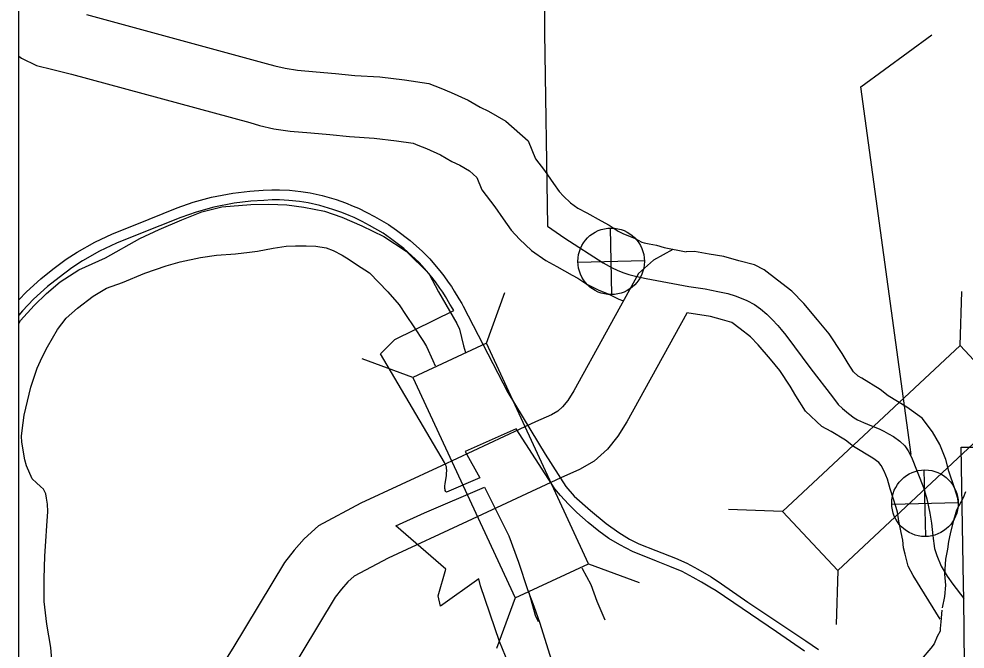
# Model space of a CAD drawing. Extents: x 1377389 to 1380723, y 1168351 to 1170484.
# Drawn here: x 1377549.76 to 1377596.02, y 1170117.94 to 1170148.74 of the extents above; entities that cross this region are included whole.
import ezdxf

# ---------------------------------------------------------------- set-up
doc = ezdxf.new("R2010")
doc.units = 0
doc.layers.add('B_Fill', color=7, linetype='Continuous')
doc.layers.add('B_Text', color=7, linetype='Continuous')

msp = doc.modelspace()

# ---------------------------------------------------------------- linework, layer by layer
at = {"layer": 'B_Fill'}
for p, q in [((1377561.045, 1170140.323), (1377561.704, 1170140.372)), ((1377561.704, 1170140.372), (1377562.133, 1170140.392)), ((1377562.133, 1170140.392), (1377562.506, 1170140.391)), ((1377562.506, 1170140.391), (1377562.998, 1170140.371)), ((1377562.998, 1170140.371), (1377563.545, 1170140.307)), ((1377558.284, 1170139.779), (1377559.17, 1170140.024)), ((1377559.17, 1170140.024), (1377560.214, 1170140.227)), ((1377560.214, 1170140.227), (1377561.045, 1170140.323)), ((1377562.144, 1170139.892), (1377561.734, 1170139.873)), ((1377562.496, 1170139.891), (1377562.144, 1170139.892)), ((1377562.959, 1170139.872), (1377562.496, 1170139.891)), ((1377563.545, 1170140.307), (1377563.995, 1170140.236)), ((1377563.995, 1170140.236), (1377564.589, 1170140.108)), ((1377564.589, 1170140.108), (1377565.264, 1170139.909)), ((1377565.264, 1170139.909), (1377565.727, 1170139.746)), ((1377555.44, 1170138.684), (1377557.497, 1170139.502)), ((1377557.497, 1170139.502), (1377558.284, 1170139.779)), ((1377559.284, 1170139.537), (1377558.434, 1170139.302)), ((1377560.291, 1170139.732), (1377559.284, 1170139.537)), ((1377561.092, 1170139.825), (1377560.291, 1170139.732)), ((1377561.734, 1170139.873), (1377561.092, 1170139.825)), ((1377563.476, 1170139.812), (1377562.959, 1170139.872)), ((1377563.903, 1170139.744), (1377563.476, 1170139.812)), ((1377564.466, 1170139.623), (1377563.903, 1170139.744)), ((1377565.11, 1170139.433), (1377564.466, 1170139.623)), ((1377565.548, 1170139.279), (1377565.11, 1170139.433)), ((1377565.727, 1170139.746), (1377566.101, 1170139.592)), ((1377566.101, 1170139.592), (1377566.366, 1170139.484)), ((1377566.366, 1170139.484), (1377566.777, 1170139.28)), ((1377557.672, 1170139.034), (1377555.627, 1170138.22)), ((1377558.434, 1170139.302), (1377557.672, 1170139.034)), ((1377565.912, 1170139.13), (1377565.548, 1170139.279)), ((1377566.16, 1170139.028), (1377565.912, 1170139.13)), ((1377566.548, 1170138.836), (1377566.16, 1170139.028)), ((1377566.777, 1170139.28), (1377567.145, 1170139.083)), ((1377567.145, 1170139.083), (1377567.837, 1170138.687)), ((1377554.336, 1170138.232), (1377555.44, 1170138.684)), ((1377566.902, 1170138.645), (1377566.548, 1170138.836)), ((1377567.568, 1170138.265), (1377566.902, 1170138.645)), ((1377567.837, 1170138.687), (1377568.218, 1170138.418)), ((1377578.755, 1170135.265), (1377578.68, 1170138.52)), ((1377553.473, 1170137.837), (1377554.336, 1170138.232)), ((1377555.627, 1170138.22), (1377554.535, 1170137.773)), ((1377567.925, 1170138.013), (1377567.568, 1170138.265)), ((1377568.218, 1170138.418), (1377568.894, 1170137.912)), ((1377552.611, 1170137.337), (1377553.473, 1170137.837)), ((1377554.535, 1170137.773), (1377553.703, 1170137.393)), ((1377568.577, 1170137.525), (1377567.925, 1170138.013)), ((1377568.894, 1170137.912), (1377569.501, 1170137.369)), ((1377552.065, 1170136.995), (1377552.611, 1170137.337)), ((1377553.703, 1170137.393), (1377552.87, 1170136.909)), ((1377569.157, 1170137.005), (1377568.577, 1170137.525)), ((1377569.501, 1170137.369), (1377569.673, 1170137.197)), ((1377569.673, 1170137.197), (1377569.845, 1170137.009)), ((1377551.415, 1170136.505), (1377552.065, 1170136.995)), ((1377552.87, 1170136.909), (1377552.349, 1170136.582)), ((1377569.311, 1170136.851), (1377569.157, 1170137.005)), ((1377569.473, 1170136.674), (1377569.311, 1170136.851)), ((1377569.712, 1170136.405), (1377569.473, 1170136.674)), ((1377569.845, 1170137.009), (1377570.088, 1170136.735)), ((1377570.088, 1170136.735), (1377570.347, 1170136.435)), ((1377577.09, 1170136.855), (1377580.345, 1170136.93)), ((1377550.832, 1170136.038), (1377551.415, 1170136.505)), ((1377552.349, 1170136.582), (1377551.722, 1170136.11)), ((1377569.957, 1170136.122), (1377569.712, 1170136.405)), ((1377570.347, 1170136.435), (1377570.532, 1170136.186)), ((1377550.127, 1170135.408), (1377550.832, 1170136.038)), ((1377551.722, 1170136.11), (1377551.155, 1170135.656)), ((1377570.129, 1170135.89), (1377569.957, 1170136.122)), ((1377570.348, 1170135.587), (1377570.129, 1170135.89)), ((1377570.532, 1170136.186), (1377570.756, 1170135.876)), ((1377570.756, 1170135.876), (1377570.904, 1170135.664)), ((1377549.76, 1170135.013), (1377550.127, 1170135.408)), ((1377551.155, 1170135.656), (1377550.478, 1170135.051)), ((1377570.487, 1170135.388), (1377570.348, 1170135.587)), ((1377570.617, 1170135.179), (1377570.487, 1170135.388)), ((1377570.904, 1170135.664), (1377571.045, 1170135.438)), ((1377571.045, 1170135.438), (1377571.262, 1170135.066)), ((1377572.618, 1170132.887), (1377573.527, 1170135.366)), ((1377595.776, 1170132.781), (1377595.864, 1170135.419)), ((1377549.76, 1170134.266), (1377549.76, 1170135.013)), ((1377550.478, 1170135.051), (1377549.934, 1170134.466)), ((1377570.835, 1170134.805), (1377570.617, 1170135.179)), ((1377570.984, 1170134.573), (1377570.835, 1170134.805)), ((1377571.262, 1170135.066), (1377571.416, 1170134.825)), ((1377571.416, 1170134.825), (1377571.482, 1170134.701)), ((1377549.934, 1170134.466), (1377549.76, 1170134.266)), ((1377568.146, 1170133.074), (1377571.032, 1170134.482)), ((1377571.032, 1170134.482), (1377570.984, 1170134.573)), ((1377571.482, 1170134.701), (1377573.672, 1170130.476)), ((1377567.439, 1170132.367), (1377568.146, 1170133.074)), ((1377569.025, 1170131.222), (1377566.546, 1170132.131)), ((1377570.568, 1170127.056), (1377567.439, 1170132.367)), ((1377573.672, 1170130.476), (1377575.49, 1170127.468)), ((1377574.067, 1170128.706), (1377571.582, 1170127.599)), ((1377575.964, 1170125.774), (1377574.067, 1170128.706)), ((1377571.582, 1170127.599), (1377572.298, 1170126.306)), ((1377575.49, 1170127.468), (1377576.503, 1170125.887)), ((1377595.835, 1170127.806), (1377600.088, 1170127.818)), ((1377595.953, 1170121.088), (1377595.835, 1170127.806)), ((1377570.641, 1170126.911), (1377570.568, 1170127.056)), ((1377570.662, 1170126.851), (1377570.641, 1170126.911)), ((1377570.672, 1170126.793), (1377570.662, 1170126.851)), ((1377570.662, 1170126.415), (1377570.675, 1170126.535)), ((1377570.679, 1170126.646), (1377570.672, 1170126.793)), ((1377570.675, 1170126.535), (1377570.679, 1170126.646)), ((1377594.102, 1170123.44), (1377594.026, 1170126.695)), ((1377570.59, 1170125.898), (1377570.605, 1170126.028)), ((1377570.605, 1170126.028), (1377570.662, 1170126.415)), ((1377572.298, 1170126.306), (1377570.661, 1170125.611)), ((1377569.587, 1170124.593), (1377572.529, 1170125.858)), ((1377570.585, 1170125.838), (1377570.59, 1170125.898)), ((1377570.587, 1170125.785), (1377570.585, 1170125.838)), ((1377570.594, 1170125.738), (1377570.587, 1170125.785)), ((1377570.605, 1170125.691), (1377570.594, 1170125.738)), ((1377570.632, 1170125.642), (1377570.605, 1170125.691)), ((1377570.661, 1170125.611), (1377570.632, 1170125.642)), ((1377572.529, 1170125.858), (1377573.71, 1170123.474)), ((1377576.243, 1170125.455), (1377575.964, 1170125.774)), ((1377576.503, 1170125.887), (1377576.911, 1170125.417)), ((1377576.634, 1170125.024), (1377576.243, 1170125.455)), ((1377576.911, 1170125.417), (1377577.704, 1170124.711)), ((1377592.437, 1170125.03), (1377595.691, 1170125.105)), ((1377577.045, 1170124.613), (1377576.634, 1170125.024)), ((1377577.704, 1170124.711), (1377578.472, 1170124.076)), ((1377587.099, 1170124.666), (1377584.46, 1170124.755)), ((1377568.195, 1170123.97), (1377569.587, 1170124.593)), ((1377577.589, 1170124.123), (1377577.045, 1170124.613)), ((1377570.632, 1170121.851), (1377568.195, 1170123.97)), ((1377578.113, 1170123.698), (1377577.589, 1170124.123)), ((1377578.603, 1170123.353), (1377578.113, 1170123.698)), ((1377578.472, 1170124.076), (1377579.092, 1170123.636)), ((1377573.71, 1170123.474), (1377574.186, 1170122.192)), ((1377579.14, 1170123.035), (1377578.603, 1170123.353)), ((1377579.092, 1170123.636), (1377579.617, 1170123.315)), ((1377579.617, 1170123.315), (1377580.064, 1170123.087)), ((1377579.764, 1170122.717), (1377579.14, 1170123.035)), ((1377580.064, 1170123.087), (1377580.896, 1170122.758)), ((1377580.931, 1170122.233), (1377579.764, 1170122.717)), ((1377580.896, 1170122.758), (1377581.868, 1170122.389)), ((1377581.868, 1170122.389), (1377582.417, 1170122.138)), ((1377570.259, 1170120.55), (1377570.632, 1170121.851)), ((1377574.186, 1170122.192), (1377574.626, 1170120.86)), ((1377577.612, 1170122.108), (1377580.091, 1170121.199)), ((1377581.581, 1170121.981), (1377580.931, 1170122.233)), ((1377582.184, 1170121.729), (1377581.581, 1170121.981)), ((1377582.417, 1170122.138), (1377582.951, 1170121.848)), ((1377582.951, 1170121.848), (1377583.609, 1170121.472)), ((1377582.734, 1170121.437), (1377582.184, 1170121.729)), ((1377583.139, 1170121.218), (1377582.734, 1170121.437)), ((1377583.609, 1170121.472), (1377584.119, 1170121.134)), ((1377589.803, 1170121.774), (1377589.715, 1170119.136)), ((1377572.254, 1170121.37), (1377570.368, 1170120.038)), ((1377572.331, 1170121.037), (1377572.254, 1170121.37)), ((1377573.261, 1170118.307), (1377572.331, 1170121.037)), ((1377583.537, 1170120.966), (1377583.139, 1170121.218)), ((1377583.853, 1170120.785), (1377583.537, 1170120.966)), ((1377584.119, 1170121.134), (1377585.406, 1170120.232)), ((1377595.96, 1170120.417), (1377595.953, 1170121.088)), ((1377570.368, 1170120.038), (1377570.259, 1170120.55)), ((1377574.626, 1170120.86), (1377574.942, 1170120.032)), ((1377586.801, 1170118.785), (1377583.853, 1170120.785)), ((1377574.019, 1170120.443), (1377573.11, 1170117.964)), ((1377574.942, 1170120.032), (1377575.237, 1170119.205)), ((1377585.406, 1170120.232), (1377588.237, 1170118.35)), ((1377595.993, 1170117.187), (1377595.96, 1170120.417)), ((1377575.237, 1170119.205), (1377575.86, 1170117.173)), ((1377588.174, 1170117.836), (1377586.801, 1170118.785)), ((1377574.784, 1170114.645), (1377573.261, 1170118.307)), ((1377588.237, 1170118.35), (1377588.849, 1170117.919))]:
    msp.add_line(p, q, dxfattribs=at)
for points in [[(1377575.342, 1170175.196), (1377575.457, 1170148.055), (1377575.598, 1170138.603), (1377576.456, 1170138.027), (1377578.334, 1170136.825), (1377578.76, 1170136.569), (1377579.009, 1170136.455), (1377579.287, 1170136.348), (1377579.578, 1170136.249), (1377579.977, 1170136.149), (1377580.432, 1170136.05), (1377582.515, 1170135.665), (1377583.312, 1170135.545), (1377583.938, 1170135.424), (1377584.428, 1170135.317), (1377584.784, 1170135.203), (1377585.076, 1170135.097), (1377585.36, 1170134.983), (1377585.723, 1170134.784), (1377586.029, 1170134.57), (1377586.327, 1170134.314), (1377586.598, 1170134.051), (1377586.875, 1170133.76), (1377587.038, 1170133.553), (1377587.252, 1170133.29), (1377588.475, 1170131.633)], [(1377553.067, 1170148.957), (1377561.85, 1170146.56), (1377562.27, 1170146.44), (1377562.776, 1170146.327), (1377563.38, 1170146.238), (1377564.293, 1170146.156), (1377565.243, 1170146.079), (1377566.182, 1170145.983), (1377567.402, 1170145.902), (1377568.619, 1170145.763), (1377569.802, 1170145.58), (1377570.382, 1170145.364), (1377570.893, 1170145.145), (1377571.725, 1170144.769), (1377572.32, 1170144.434), (1377572.724, 1170144.239), (1377573.561, 1170143.75), (1377574.655, 1170142.779), (1377575.02, 1170141.9), (1377575.458, 1170141.331), (1377575.901, 1170140.694), (1377576.173, 1170140.306), (1377576.38, 1170140.082), (1377576.733, 1170139.746), (1377577.093, 1170139.495), (1377577.521, 1170139.268), (1377578.224, 1170138.864), (1377578.622, 1170138.666), (1377579.056, 1170138.368), (1377579.316, 1170138.239), (1377579.863, 1170138.017), (1377580.222, 1170137.831), (1377580.333, 1170137.798), (1377580.577, 1170137.749), (1377580.938, 1170137.677), (1377581.31, 1170137.576), (1377582.388, 1170137.36)], [(1377593.393, 1170127.454), (1377590.928, 1170145.419), (1377594.4, 1170147.966)], [(1377549.76, 1170146.918), (1377549.882, 1170146.829), (1377550.619, 1170146.459), (1377551.415, 1170146.261), (1377552.332, 1170146.048), (1377561.044, 1170143.67), (1377561.53, 1170143.532), (1377562.229, 1170143.375), (1377563.028, 1170143.258), (1377564.037, 1170143.167), (1377564.969, 1170143.091), (1377565.931, 1170142.993), (1377567.132, 1170142.914), (1377568.219, 1170142.789), (1377569.041, 1170142.662), (1377569.267, 1170142.578), (1377569.685, 1170142.399), (1377570.368, 1170142.091), (1377570.928, 1170141.774), (1377571.313, 1170141.588), (1377571.793, 1170141.308), (1377572.148, 1170140.993), (1377572.4, 1170140.385), (1377573.036, 1170139.559), (1377573.442, 1170138.976), (1377573.833, 1170138.418), (1377574.241, 1170137.976), (1377574.83, 1170137.415), (1377575.527, 1170136.93), (1377576.07, 1170136.642), (1377576.806, 1170136.219), (1377577.096, 1170136.074), (1377577.535, 1170135.773), (1377578.084, 1170135.501), (1377578.607, 1170135.289), (1377579.097, 1170135.036), (1377579.274, 1170134.983)], [(1377549.76, 1170133.861), (1377549.84, 1170134.003), (1377550.511, 1170134.731), (1377551.105, 1170135.316), (1377551.78, 1170135.894), (1377552.694, 1170136.477), (1377553.988, 1170137.06), (1377555.672, 1170138.003), (1377556.62, 1170138.447), (1377557.727, 1170138.915), (1377558.696, 1170139.309), (1377559.678, 1170139.554), (1377561.104, 1170139.669), (1377561.982, 1170139.691), (1377562.852, 1170139.652), (1377563.693, 1170139.543), (1377564.697, 1170139.348), (1377565.543, 1170139.058), (1377566.522, 1170138.632), (1377567.604, 1170138.098), (1377568.7, 1170137.394), (1377569.806, 1170136.29), (1377570.268, 1170135.4), (1377571.175, 1170133.85), (1377571.305, 1170133.571)], [(1377551.162, 1170125.024), (1377551.114, 1170125.323), (1377551.079, 1170125.522), (1377550.954, 1170125.749), (1377550.811, 1170125.886), (1377550.627, 1170126.062), (1377550.412, 1170126.267), (1377550.126, 1170126.901), (1377550.049, 1170127.189), (1377549.908, 1170128.057), (1377549.891, 1170128.347), (1377549.914, 1170128.628), (1377550.015, 1170129.371), (1377550.177, 1170130.066), (1377550.35, 1170130.741), (1377550.657, 1170131.67), (1377550.903, 1170132.207), (1377551.15, 1170132.714), (1377551.648, 1170133.567), (1377552.074, 1170134.119), (1377552.621, 1170134.603), (1377553.386, 1170135.182), (1377554.035, 1170135.579), (1377554.817, 1170135.859), (1377555.924, 1170136.317), (1377556.954, 1170136.673), (1377557.638, 1170136.86), (1377558.632, 1170137.075), (1377559.417, 1170137.194), (1377560.354, 1170137.267), (1377561.042, 1170137.335), (1377561.42, 1170137.384), (1377562.195, 1170137.533), (1377562.832, 1170137.639), (1377563.281, 1170137.65), (1377563.81, 1170137.643), (1377564.27, 1170137.635), (1377564.782, 1170137.547), (1377565.124, 1170137.426), (1377565.57, 1170137.186), (1377565.904, 1170136.984), (1377566.26, 1170136.743), (1377566.899, 1170136.328), (1377567.801, 1170135.409), (1377568.356, 1170134.762), (1377568.699, 1170134.249), (1377569.062, 1170133.698), (1377569.539, 1170132.978), (1377569.684, 1170132.731)], [(1377581.74, 1170137.472), (1377580.783, 1170136.956), (1377580.055, 1170136.296), (1377576.894, 1170130.569), (1377576.596, 1170130.092), (1377576.347, 1170129.782), (1377576.103, 1170129.562), (1377575.805, 1170129.388), (1377575.019, 1170129.04), (1377570.42, 1170126.903)], [(1377595.707, 1170124.994), (1377595.664, 1170125.297), (1377595.516, 1170125.771), (1377595.232, 1170126.641), (1377595.077, 1170127.203), (1377594.786, 1170127.939), (1377594.432, 1170128.565), (1377593.926, 1170129.224), (1377593.183, 1170129.765), (1377592.262, 1170130.325), (1377591.87, 1170130.622), (1377590.977, 1170131.176), (1377590.791, 1170131.275), (1377590.561, 1170131.495), (1377590.305, 1170131.898), (1377590.007, 1170132.391), (1377589.375, 1170133.352), (1377588.813, 1170134.029), (1377588.138, 1170134.828), (1377587.547, 1170135.44), (1377586.855, 1170135.977), (1377586.197, 1170136.475), (1377585.731, 1170136.718), (1377584.959, 1170136.918), (1377584.229, 1170137.135), (1377583.517, 1170137.242), (1377582.787, 1170137.374), (1377582.381, 1170137.354)], [(1377582.411, 1170134.357), (1377579.481, 1170129.048), (1377579.046, 1170128.351), (1377578.535, 1170127.717), (1377577.886, 1170127.129), (1377577.174, 1170126.712), (1377576.257, 1170126.308), (1377571.684, 1170124.182)], [(1377594.799, 1170119.403), (1377593.49, 1170121.544), (1377593.234, 1170121.991), (1377593.098, 1170122.58), (1377593.021, 1170122.884), (1377592.979, 1170123.266), (1377592.902, 1170123.639), (1377592.79, 1170124.195), (1377592.728, 1170124.637), (1377592.658, 1170124.858), (1377592.359, 1170125.776), (1377592.228, 1170126.249), (1377592.072, 1170126.643), (1377591.924, 1170126.906), (1377591.811, 1170127.053), (1377591.517, 1170127.267), (1377590.572, 1170127.842), (1377590.17, 1170128.147), (1377589.48, 1170128.575), (1377589.019, 1170128.82), (1377588.226, 1170129.577), (1377587.755, 1170130.317), (1377587.469, 1170130.791), (1377586.96, 1170131.564), (1377586.512, 1170132.104), (1377585.911, 1170132.816), (1377585.539, 1170133.201), (1377585.029, 1170133.596), (1377584.62, 1170133.907), (1377584.155, 1170134.028), (1377583.577, 1170134.199), (1377582.414, 1170134.373)], [(1377571.305, 1170133.571), (1377571.491, 1170132.755), (1377571.596, 1170132.438)], [(1377569.684, 1170132.731), (1377569.995, 1170132.039), (1377570.119, 1170131.792)], [(1377588.475, 1170131.633), (1377589.549, 1170130.275)], [(1377589.549, 1170130.275), (1377589.819, 1170129.891)], [(1377589.819, 1170129.891), (1377590.025, 1170129.692)], [(1377590.025, 1170129.692), (1377590.317, 1170129.45)], [(1377590.317, 1170129.45), (1377590.601, 1170129.251)], [(1377590.601, 1170129.251), (1377590.772, 1170129.144)], [(1377590.772, 1170129.144), (1377591.05, 1170129.016)], [(1377591.05, 1170129.016), (1377591.249, 1170128.931)], [(1377591.249, 1170128.931), (1377591.86, 1170128.689)], [(1377591.86, 1170128.689), (1377592.059, 1170128.589)], [(1377592.059, 1170128.589), (1377592.273, 1170128.461)], [(1377592.273, 1170128.461), (1377592.522, 1170128.333)], [(1377592.522, 1170128.333), (1377592.827, 1170128.106)], [(1377592.827, 1170128.106), (1377593.083, 1170127.878)], [(1377593.083, 1170127.878), (1377593.247, 1170127.636)], [(1377593.247, 1170127.636), (1377593.406, 1170127.326)], [(1377595.96, 1170120.417), (1377595.953, 1170121.088), (1377595.835, 1170127.806), (1377600.088, 1170127.818)], [(1377593.406, 1170127.326), (1377593.986, 1170125.845)], [(1377570.42, 1170126.903), (1377566.479, 1170125.072), (1377564.407, 1170123.972), (1377563.707, 1170123.335), (1377563.215, 1170122.779), (1377562.749, 1170122.175), (1377560.216, 1170117.991), (1377559.47, 1170116.798), (1377558.998, 1170115.121), (1377558.921, 1170113.793), (1377559.117, 1170112.394), (1377559.595, 1170111.124), (1377560.162, 1170109.447), (1377560.415, 1170108.568), (1377560.533, 1170107.775), (1377560.567, 1170107.025), (1377560.477, 1170106.348), (1377560.336, 1170105.426), (1377559.828, 1170101.705), (1377559.708, 1170100.471), (1377559.422, 1170099.618), (1377559.025, 1170098.655)], [(1377593.986, 1170125.845), (1377594.147, 1170125.278)], [(1377596.037, 1170125.62), (1377595.924, 1170125.332), (1377595.607, 1170124.737), (1377595.421, 1170124.109), (1377595.301, 1170123.574), (1377595.217, 1170123.197), (1377595.162, 1170122.817), (1377595.073, 1170122.329), (1377595.022, 1170121.602), (1377595.065, 1170121.07), (1377595.012, 1170120.505), (1377594.91, 1170119.959)], [(1377594.147, 1170125.278), (1377594.295, 1170124.587)], [(1377549.76, 1170106.842), (1377549.785, 1170106.905), (1377550.157, 1170108.005), (1377550.553, 1170109.347), (1377551.049, 1170110.711), (1377551.308, 1170111.909), (1377551.493, 1170113.316), (1377551.546, 1170114.789), (1377551.461, 1170116.219), (1377551.326, 1170118.018), (1377551.128, 1170119.165), (1377550.99, 1170120.273), (1377550.992, 1170121.394), (1377551.025, 1170122.477), (1377551.077, 1170123.209), (1377551.118, 1170123.961), (1377551.171, 1170124.663), (1377551.162, 1170125.024)], [(1377571.684, 1170124.182), (1377567.816, 1170122.385), (1377566.147, 1170121.5), (1377565.847, 1170121.226), (1377565.528, 1170120.866), (1377565.227, 1170120.476), (1377562.771, 1170116.419), (1377562.242, 1170115.572), (1377561.974, 1170114.622), (1377561.933, 1170113.915), (1377562.042, 1170113.14), (1377562.421, 1170112.133), (1377563.026, 1170110.342), (1377563.353, 1170109.206), (1377563.523, 1170108.065), (1377563.577, 1170106.895), (1377563.447, 1170105.923), (1377563.305, 1170104.996), (1377562.808, 1170101.357), (1377562.662, 1170099.84), (1377562.234, 1170098.568)], [(1377594.295, 1170124.587), (1377594.381, 1170124.093)], [(1377594.381, 1170124.093), (1377594.443, 1170123.477)], [(1377594.443, 1170123.477), (1377594.529, 1170122.86)], [(1377594.529, 1170122.86), (1377594.64, 1170122.514)], [(1377594.64, 1170122.514), (1377594.862, 1170121.996)], [(1377577.284, 1170121.91), (1377577.295, 1170121.885), (1377577.724, 1170121.104), (1377578.024, 1170120.281), (1377578.411, 1170119.378)], [(1377594.862, 1170121.996), (1377595.146, 1170121.503)], [(1377595.146, 1170121.503), (1377595.43, 1170121.108)], [(1377595.43, 1170121.108), (1377595.96, 1170120.417)], [(1377574.7, 1170120.713), (1377574.786, 1170120.371), (1377575.005, 1170119.605), (1377575.147, 1170119.289)], [(1377594.892, 1170119.835), (1377594.835, 1170119.271), (1377594.808, 1170118.955), (1377594.802, 1170118.81), (1377594.664, 1170118.557), (1377594.506, 1170118.202), (1377594.353, 1170117.978), (1377593.873, 1170117.425)]]:
    msp.add_lwpolyline(points, dxfattribs=at)
for points in [[(1377569.025, 1170131.222), (1377574.019, 1170120.443), (1377577.612, 1170122.108), (1377572.618, 1170132.887)], [(1377589.803, 1170121.774), (1377598.48, 1170129.888), (1377595.776, 1170132.781), (1377587.099, 1170124.666)]]:
    msp.add_lwpolyline(points, close=True, dxfattribs=at)
for centre in [(1377578.718, 1170136.892), (1377594.064, 1170125.068)]:
    msp.add_circle(centre, 1.628, dxfattribs=at)
at = {"layer": 'B_Text'}
msp.add_lwpolyline([(1377549.76, 1170388.771), (1378279.156, 1170388.771), (1378279.156, 1169604.285), (1377549.76, 1169604.285)], close=True, dxfattribs=at)

doc.saveas('drawing.dxf')
